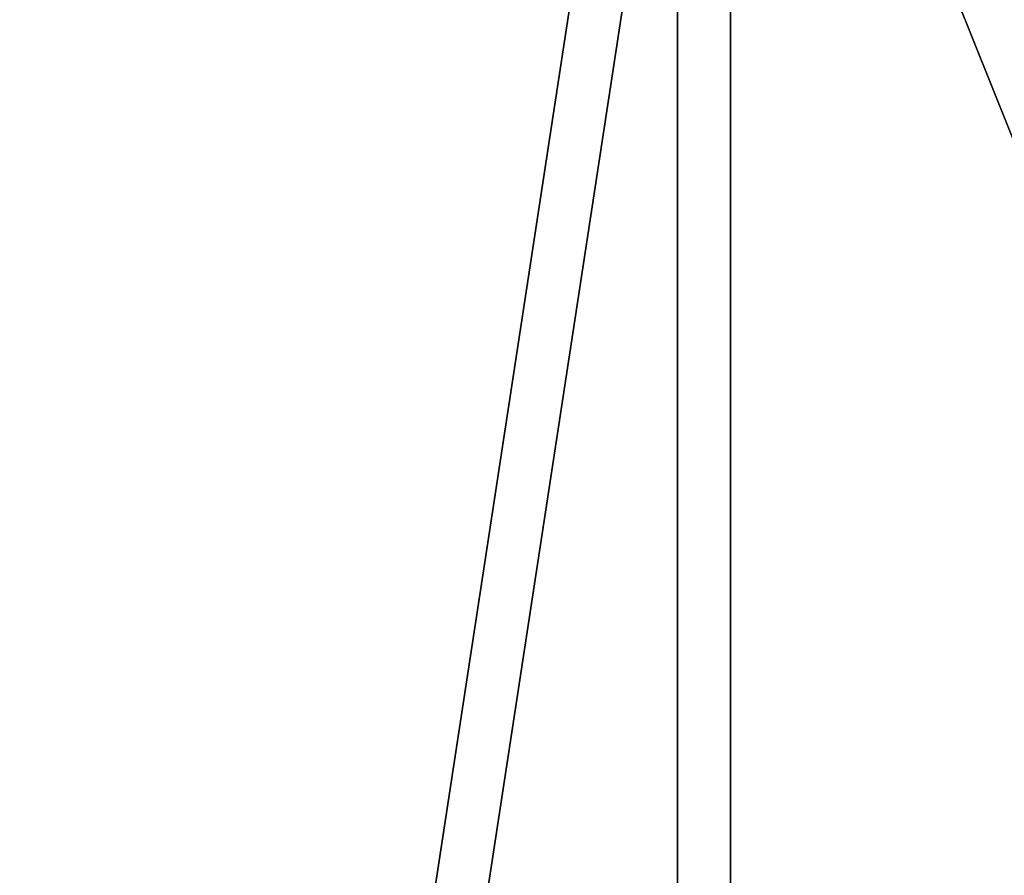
# Model space of a CAD drawing. Header units: millimetres. Extents: x -125 to 171, y -35 to 1363.
# Tile 495 of 656: x -57.036034 to -57.035569, y 1225.699256 to 1225.69966. Entities that reach past the tile are written whole.
import ezdxf

# ---------------------------------------------------------------- set-up
doc = ezdxf.new("R2010")
doc.units = ezdxf.units.MM
doc.header["$LTSCALE"] = 65.185185
for name, color, linetype in [('2448', 7, 'CONTINUOUS'), ('2449', 7, 'CONTINUOUS'), ('2575', 7, 'CONTINUOUS'), ('2576', 7, 'CONTINUOUS'), ('2595', 7, 'CONTINUOUS'), ('2596', 7, 'CONTINUOUS')]:
    doc.layers.add(name, color=color, linetype=linetype)

msp = doc.modelspace()

# ---------------------------------------------------------------- linework, layer by layer
at = {"layer": '2448', "linetype": 'CONTINUOUS'}
for points in [[(-56.37683176, 1225.7, 362.81385336), (-57.22303399, 1225.7, 363.71496722), (-56.3768536, 1223.2, 362.81389978), (-56.37683176, 1225.7, 362.81385336)], [(-57.22303399, 1225.7, 363.71496722), (-57.22298904, 1223.2, 363.7149425), (-56.3768536, 1223.2, 362.81389978), (-57.22303399, 1225.7, 363.71496722)]]:
    msp.add_3dface(points, dxfattribs=at)
at = {"layer": '2449', "linetype": 'CONTINUOUS'}
for points in [[(-57.9358587, 1225.7, 359.97810126), (-56.81740979, 1225.7, 360.50439608), (-57.93585584, 1223.2, 359.97810162), (-57.9358587, 1225.7, 359.97810126)], [(-56.81740979, 1225.7, 360.50439608), (-56.81740979, 1223.2, 360.50439608), (-57.93585584, 1223.2, 359.97810162), (-56.81740979, 1225.7, 360.50439608)]]:
    msp.add_3dface(points, dxfattribs=at)
at = {"layer": '2575', "linetype": 'CONTINUOUS'}
for points in [[(-56.03567782, 1225.7, 342.16540941), (-57.0356981, 1225.7, 341.43886029), (-56.03568056, 1223.2, 342.16540852), (-56.03567782, 1225.7, 342.16540941)], [(-57.0356981, 1225.7, 341.43886029), (-57.0356981, 1223.2, 341.43886029), (-56.03568056, 1223.2, 342.16540852), (-57.0356981, 1225.7, 341.43886029)]]:
    msp.add_3dface(points, dxfattribs=at)
at = {"layer": '2576', "linetype": 'CONTINUOUS'}
for points in [[(-57.0356981, 1225.7, 341.43886029), (-57.41766411, 1225.7, 340.26326845), (-57.0356981, 1223.2, 341.43886029), (-57.0356981, 1225.7, 341.43886029)], [(-57.41766411, 1225.7, 340.26326845), (-57.03572315, 1225.7, 339.08775375), (-57.41766411, 1223.2, 340.26327133), (-57.41766411, 1225.7, 340.26326845)], [(-57.41766411, 1225.7, 340.26326845), (-57.41766411, 1223.2, 340.26327133), (-57.0356981, 1223.2, 341.43886029), (-57.41766411, 1225.7, 340.26326845)], [(-57.03572315, 1225.7, 339.08775375), (-57.03569299, 1223.2, 339.08771224), (-57.41766411, 1223.2, 340.26327133), (-57.03572315, 1225.7, 339.08775375)], [(-57.03572315, 1225.7, 339.08775375), (-56.03565758, 1225.7, 338.36116358), (-57.03569299, 1223.2, 339.08771224), (-57.03572315, 1225.7, 339.08775375)], [(-56.03565758, 1225.7, 338.36116358), (-56.03570637, 1223.2, 338.36117944), (-57.03569299, 1223.2, 339.08771224), (-56.03565758, 1225.7, 338.36116358)]]:
    msp.add_3dface(points, dxfattribs=at)
at = {"layer": '2595', "linetype": 'CONTINUOUS'}
for points in [[(-57.03572315, 1225.7, 260.91224625), (-57.41766411, 1225.7, 259.73673155), (-57.03569299, 1223.2, 260.91228776), (-57.03572315, 1225.7, 260.91224625)], [(-57.41766411, 1225.7, 259.73673155), (-57.0356981, 1225.7, 258.56113971), (-57.41766411, 1223.2, 259.73672867), (-57.41766411, 1225.7, 259.73673155)], [(-57.41766411, 1225.7, 259.73673155), (-57.41766411, 1223.2, 259.73672867), (-57.03569299, 1223.2, 260.91228776), (-57.41766411, 1225.7, 259.73673155)], [(-57.0356981, 1225.7, 258.56113971), (-57.0356981, 1223.2, 258.56113971), (-57.41766411, 1223.2, 259.73672867), (-57.0356981, 1225.7, 258.56113971)], [(-56.03565758, 1225.7, 261.63883642), (-57.03572315, 1225.7, 260.91224625), (-56.03570637, 1223.2, 261.63882056), (-56.03565758, 1225.7, 261.63883642)], [(-57.03572315, 1225.7, 260.91224625), (-57.03569299, 1223.2, 260.91228776), (-56.03570637, 1223.2, 261.63882056), (-57.03572315, 1225.7, 260.91224625)]]:
    msp.add_3dface(points, dxfattribs=at)
at = {"layer": '2596', "linetype": 'CONTINUOUS'}
for points in [[(-57.0356981, 1225.7, 258.56113971), (-56.03567782, 1225.7, 257.83459059), (-57.0356981, 1223.2, 258.56113971), (-57.0356981, 1225.7, 258.56113971)], [(-56.03567782, 1225.7, 257.83459059), (-56.03568056, 1223.2, 257.83459148), (-57.0356981, 1223.2, 258.56113971), (-56.03567782, 1225.7, 257.83459059)]]:
    msp.add_3dface(points, dxfattribs=at)

doc.saveas('drawing.dxf')
